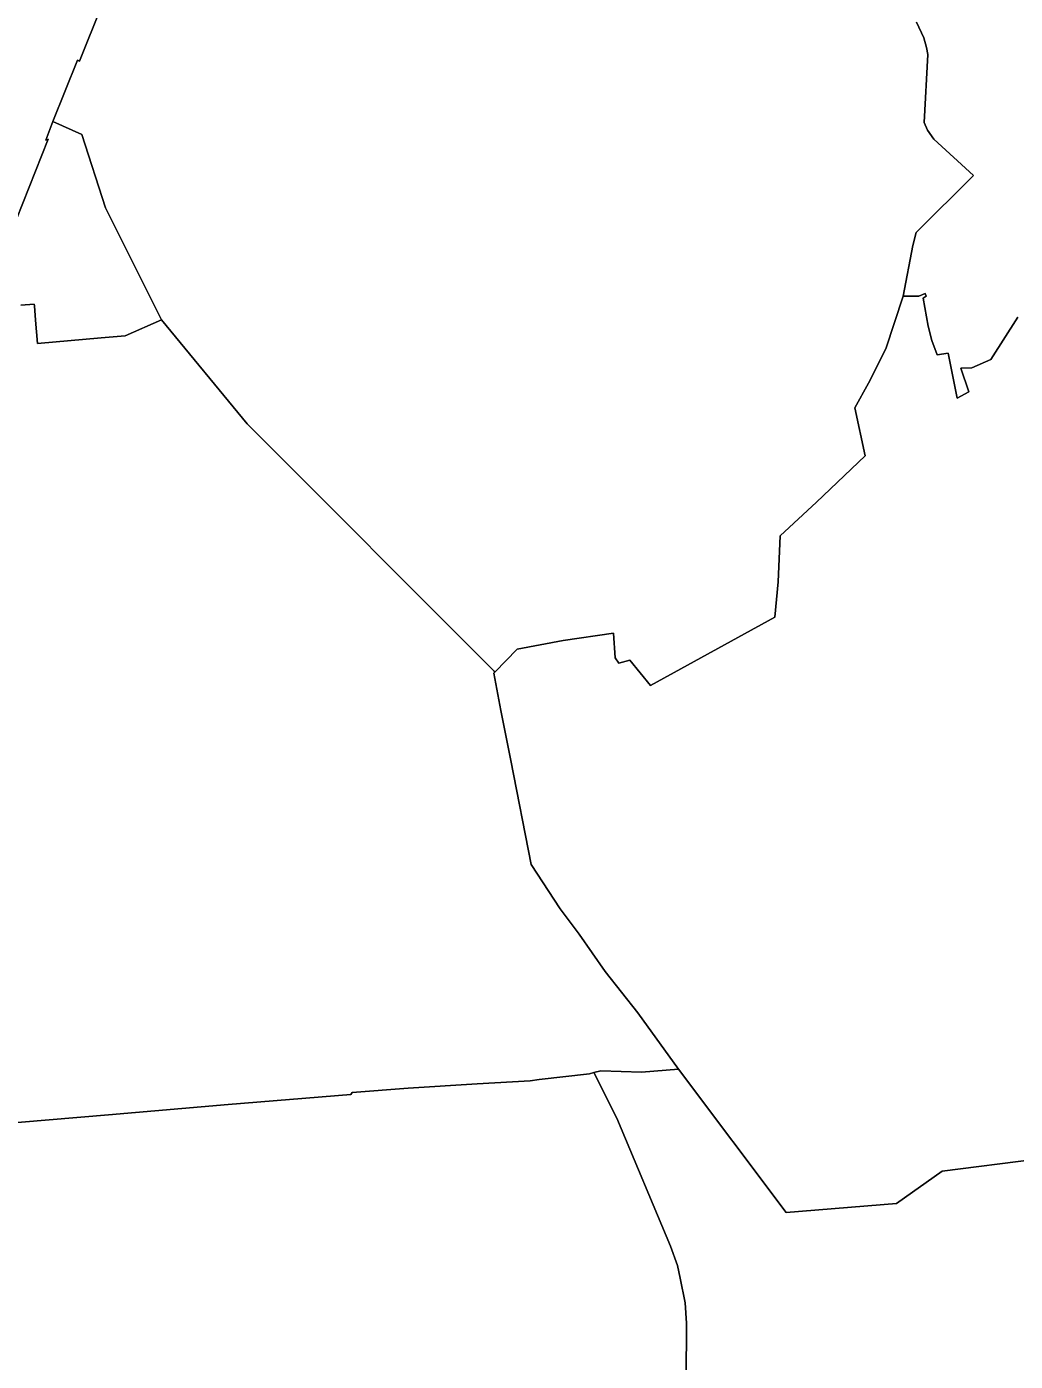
# Model space of a CAD drawing. Extents: x 369010 to 739155, y 6377141 to 6616555.
# Drawn here: x 541308 to 545403, y 6579267 to 6584791 of the extents above; entities that cross this region are included whole.
import ezdxf

# ---------------------------------------------------------------- set-up
doc = ezdxf.new("R2010")
doc.units = 0
doc.header["$LTSCALE"] = 40
doc.layers.add('1', color=7, linetype='Continuous', lineweight=13)

msp = doc.modelspace()

# ---------------------------------------------------------------- linework, layer by layer
at = {"layer": '1'}
for points in [[(541711.48, 6585111.16), (541526.61, 6584648.74), (541518.33, 6584652.22), (541416.55, 6584399.33), (541536.54, 6584345.54), (541633.85, 6584042), (541866.06, 6583577.27), (542220.4, 6583147.29), (543243.71, 6582122.98), (543247.19, 6582119.34), (543338.88, 6582214.18), (543530.03, 6582249.93), (543738.07, 6582280.21), (543744.69, 6582178.59), (543760.42, 6582156.42), (543805.43, 6582169.33), (543891, 6582063.73), (544407.04, 6582347.08), (544419.78, 6582493.88), (544429.05, 6582683.88), (544579.66, 6582822.9), (544780.09, 6583014.72), (544737.39, 6583212.99), (544793.82, 6583314.94), (544866.97, 6583458.27), (544937.65, 6583675.91), (544977.7, 6583884.94), (544991.6, 6583939.06), (545229.93, 6584175.07), (545065.75, 6584325.02), (545038.6, 6584363.08), (545025.03, 6584394.03), (545039.6, 6584675.88), (545034.3, 6584705.51), (545023.87, 6584745.73), (544993.42, 6584810.11)], [(541518.33, 6584652.22), (541526.61, 6584648.74), (541711.48, 6585111.16)], [(544993.42, 6584810.11), (545023.87, 6584745.73), (545034.3, 6584705.51), (545039.6, 6584675.88), (545025.03, 6584394.03), (545038.6, 6584363.08), (545065.75, 6584325.02), (545229.93, 6584175.07), (544991.6, 6583939.06), (544977.7, 6583884.94), (544937.65, 6583675.91), (545002.52, 6583675.25), (545029.83, 6583686.5), (545033.47, 6583675.25), (545021.06, 6583667.8), (545042.08, 6583551.28), (545056.97, 6583491.87), (545079.32, 6583432.45), (545125.16, 6583439.9), (545161.08, 6583254.04), (545210.73, 6583280.02), (545177.29, 6583377.84), (545223.14, 6583379.16), (545301.09, 6583413.75), (545413.47, 6583588.36)], [(541265.94, 6583994.67), (541396.19, 6584325.51), (541386.43, 6584320.88), (541416.55, 6584399.33), (541518.33, 6584652.22)], [(541416.55, 6584399.33), (541386.43, 6584320.88), (541396.19, 6584325.51), (541265.94, 6583994.67)], [(541284.14, 6583637.84), (541338.93, 6583642.97), (541339.75, 6583635.69), (541344.88, 6583576.94), (541352.83, 6583479.12), (541615.65, 6583503.78), (541715.94, 6583512.22), (541866.06, 6583577.27), (541633.85, 6584042), (541536.54, 6584345.54), (541416.55, 6584399.33)], [(545413.47, 6583588.36), (545301.09, 6583413.75), (545223.14, 6583379.16), (545177.29, 6583377.84), (545210.73, 6583280.02), (545161.08, 6583254.04), (545125.16, 6583439.9), (545079.32, 6583432.45), (545056.97, 6583491.87), (545042.08, 6583551.28), (545021.06, 6583667.8), (545033.47, 6583675.25), (545029.83, 6583686.5), (545002.52, 6583675.25), (544937.65, 6583675.91), (544866.97, 6583458.27), (544793.82, 6583314.94), (544737.39, 6583212.99), (544780.09, 6583014.72), (544579.66, 6582822.9), (544429.05, 6582683.88), (544419.78, 6582493.88), (544407.04, 6582347.08), (543891, 6582063.73), (543805.43, 6582169.33), (543760.42, 6582156.42), (543744.69, 6582178.59), (543738.07, 6582280.21), (543530.03, 6582249.93), (543338.88, 6582214.18), (543247.19, 6582119.34), (543242.55, 6582114.54), (543271.85, 6581961.29), (543313.72, 6581753.58)], [(541153.89, 6580245.18), (541647.09, 6580286.72), (542142.45, 6580330.25), (542649.72, 6580371.62), (542655.84, 6580380.06), (542887.88, 6580397.27), (543173.21, 6580415.81), (543393.66, 6580428.39), (543430.4, 6580433.19), (543638.77, 6580457.19), (543656.64, 6580461.66), (543685.28, 6580468.77), (543854.42, 6580463.64), (544008.01, 6580476.55), (543838.86, 6580709.08), (543703.48, 6580880.71), (543596.24, 6581034.13), (543516.79, 6581140.22), (543396.8, 6581322.61), (543313.72, 6581753.58), (543271.85, 6581961.29), (543242.55, 6582114.54), (543247.19, 6582119.34), (543243.71, 6582122.98), (542220.4, 6583147.29), (541866.06, 6583577.27), (541715.94, 6583512.22), (541615.65, 6583503.78), (541352.83, 6583479.12), (541344.88, 6583576.94), (541339.75, 6583635.69), (541338.93, 6583642.97), (541284.14, 6583637.84)], [(543313.72, 6581753.58), (543396.8, 6581322.61), (543516.79, 6581140.22), (543596.24, 6581034.13), (543703.48, 6580880.71), (543838.86, 6580709.08), (544008.01, 6580476.55), (544454.04, 6579882.72), (544910.17, 6579920.29), (545099.18, 6580053.36), (545881.35, 6580153.82)], [(545881.35, 6580153.82), (545099.18, 6580053.36), (544910.17, 6579920.29), (544454.04, 6579882.72), (544008.01, 6580476.55), (543854.42, 6580463.64), (543685.28, 6580468.77), (543656.64, 6580461.66), (543752.8, 6580272.65), (543975.07, 6579743.53), (544003.21, 6579663.1), (544014.96, 6579610.96), (544034.49, 6579508.19), (544040.78, 6579424.61), (544033.5, 6578256.48)], [(544034.49, 6579508.19), (544014.96, 6579610.96), (544003.21, 6579663.1), (543975.07, 6579743.53), (543752.8, 6580272.65), (543656.64, 6580461.66), (543638.77, 6580457.19), (543430.4, 6580433.19), (543393.66, 6580428.39), (543173.21, 6580415.81), (542887.88, 6580397.27), (542655.84, 6580380.06), (542649.72, 6580371.62), (542142.45, 6580330.25), (541647.09, 6580286.72), (541153.89, 6580245.18)], [(544033.5, 6578256.48), (544040.78, 6579424.61), (544034.49, 6579508.19)]]:
    msp.add_lwpolyline(points, dxfattribs=at)

doc.saveas('drawing.dxf')
